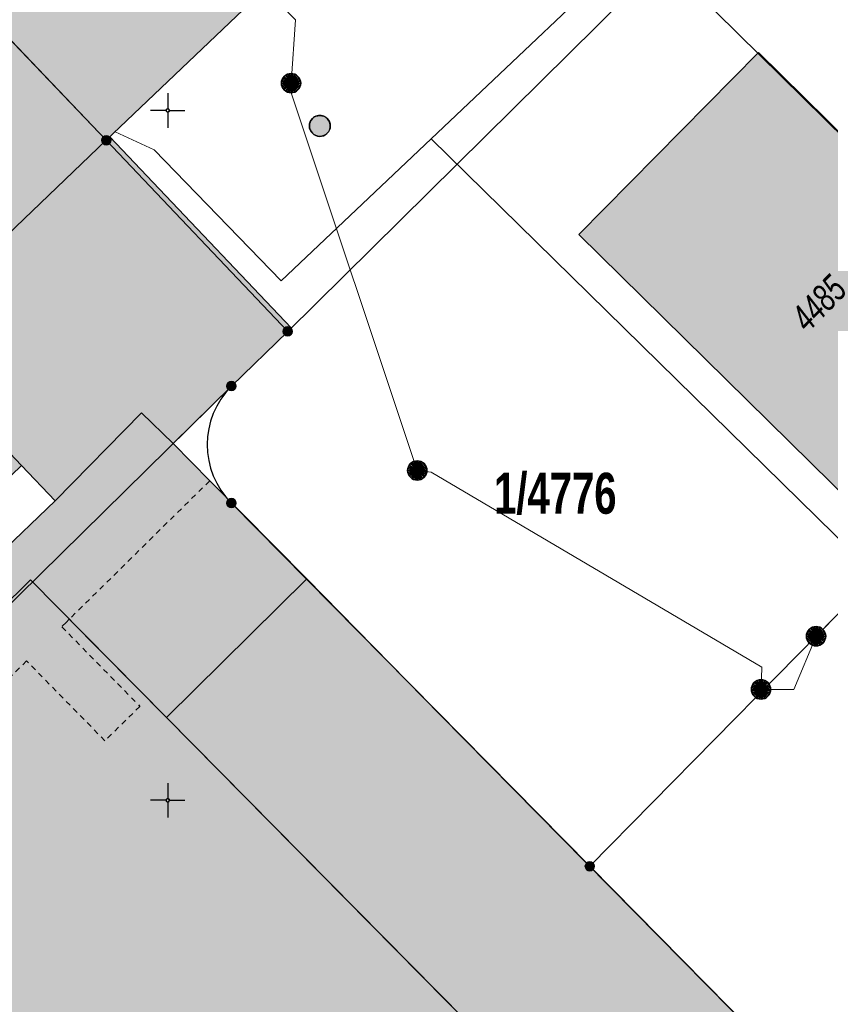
# Model space of a CAD drawing. Header units: metres. Extents: x 2695560 to 2696939, y 1260491 to 1262050.
# Tile 507 of 656: x 2695896 to 2695925, y 1261117 to 1261153. Entities that reach past the tile are written whole.
import ezdxf

# ---------------------------------------------------------------- set-up
doc = ezdxf.new("R2010")
doc.units = ezdxf.units.M
doc.linetypes.add('AUSGEZOGEN', pattern=[0])
doc.linetypes.add('VERDECKT2_S2', pattern=[0.36, 0.2, -0.16])
for name, color, linetype in [('XR$1$AV_Flächen (EO)', 7, 'AUSGEZOGEN'), ('XR$1$AV_Gebäudeflächen (BB)', 7, 'AUSGEZOGEN'), ('XR$1$AV_Gebäudeflächen (EO)', 7, 'AUSGEZOGEN'), ('XR$1$AV_Gebäudeflächen ut.', 7, 'AUSGEZOGEN'), ('XR$1$AV_Grenzpunkte', 7, 'AUSGEZOGEN'), ('XR$1$AV_Grundstück-Nr.', 7, 'AUSGEZOGEN'), ('XR$1$AV_Koordinatennetzpunkte', 7, 'AUSGEZOGEN'), ('XR$1$AV_Linien (BB)', 7, 'AUSGEZOGEN'), ('XR$1$AV_Linien (EO)', 7, 'AUSGEZOGEN'), ('XR$1$AV_Versicherung-Nr.', 7, 'AUSGEZOGEN'), ('XR$1$AW_LK_Schachtdeckel', 24, 'AUSGEZOGEN'), ('XR$1$Liegenschaftsgrenzen', 7, 'AUSGEZOGEN'), ('XR$1$PFAV', 255, 'AUSGEZOGEN'), ('XR$1$PFAW', 255, 'AUSGEZOGEN'), ('XR$1$RP_Abstandslinie', 7, 'AUSGEZOGEN')]:
    doc.layers.add(name, color=color, linetype=linetype)
for name, color, linetype, lineweight in [('XR$2$ABW-Linie-R-genau', 4, 'AUSGEZOGEN', 18), ('XR$2$ABW-Punkt', 6, 'AUSGEZOGEN', 18), ('XR$2$KOM-Linie-U-genau', 91, 'AUSGEZOGEN', 18)]:
    doc.layers.add(name, color=color, linetype=linetype, lineweight=lineweight)
doc.styles.add('ARIAL', font='arial.ttf')

# ---------------------------------------------------------------- blocks, each defined once
blk = doc.blocks.new('COMPLEXOBJECT_715')
at = {"layer": 'XR$1$AV_Linien (BB)', "color": 7, "linetype": 'AUSGEZOGEN', "transparency": 33554687}
blk.add_line((5905.033, 11133.011), (5902.31, 11135.77), dxfattribs=at)
blk.add_lwpolyline([(5902.31, 11140.01), (5904.35, 11141.99), (5897.77, 11148.92)], dxfattribs=at)
blk.add_arc((5904.43, 11137.89), 2.998, 135.0061, 224.9939, dxfattribs=at)
blk = doc.blocks.new('COMPLEXOBJECT_1193')
at = {"layer": 'XR$1$Liegenschaftsgrenzen', "color": 7, "linetype": 'AUSGEZOGEN', "transparency": 33554687}
blk.add_line((5915.3, 11122.61), (5902.31, 11135.77), dxfattribs=at)
blk.add_arc((5904.43, 11137.89), 2.998, 135.0061, 224.9939, dxfattribs=at)
blk = doc.blocks.new('BAV15')
at = {"layer": 'XR$1$PFAV', "transparency": 33554687}
blk.add_hatch(color=7, dxfattribs=at).paths.add_polyline_path([(0.5, 0), (0.49, 0.1), (0.46, 0.2), (0.41, 0.29), (0.34, 0.36), (0.26, 0.42), (0.17, 0.47), (0.08, 0.49), (-0.03, 0.5), (-0.13, 0.48), (-0.22, 0.45), (-0.31, 0.4), (-0.38, 0.33), (-0.44, 0.24), (-0.48, 0.15), (-0.5, 0.05), (-0.5, -0.05), (-0.48, -0.15), (-0.44, -0.24), (-0.38, -0.33), (-0.31, -0.4), (-0.22, -0.45), (-0.13, -0.48), (-0.03, -0.5), (0.08, -0.49), (0.17, -0.47), (0.26, -0.42), (0.34, -0.36), (0.41, -0.29), (0.46, -0.2), (0.49, -0.1)])
at = {"color": 7, "transparency": 33554687}
for start, end in [(90, 270), (270, 90)]:
    blk.add_arc((0, 0), 0.5, start, end, dxfattribs=at)
at = {"layer": 'XR$1$PFAV', "transparency": 33554687}
blk.add_circle((0, 0), 0.5, dxfattribs=at)
blk = doc.blocks.new('BAV2041')
at = {"color": 7, "transparency": 33554687}
for p, q in [((0, 0.5), (0, 0.05)), ((-0.05, 0), (-0.5, 0)), ((0.05, 0), (0.5, 0)), ((0, -0.05), (0, -0.5))]:
    blk.add_line(p, q, dxfattribs=at)
blk.add_circle((0, 0), 0.05, dxfattribs=at)
for start, end in [(90, 270), (270, 90)]:
    blk.add_arc((0, 0), 0.05, start, end, dxfattribs=at)
blk = doc.blocks.new('BAW2088')
at = {"layer": 'XR$1$PFAW', "transparency": 33554687}
blk.add_hatch(color=253, dxfattribs=at).paths.add_polyline_path([(0.51, 0), (0.5, 0.101), (0.47, 0.197), (0.421, 0.286), (0.355, 0.362), (0.275, 0.424), (0.184, 0.469), (0.086, 0.494), (-0.015, 0.499), (-0.115, 0.484), (-0.21, 0.449), (-0.296, 0.395), (-0.369, 0.326), (-0.427, 0.243), (-0.467, 0.15), (-0.487, 0.051), (-0.487, -0.051), (-0.467, -0.15), (-0.427, -0.243), (-0.369, -0.326), (-0.296, -0.395), (-0.21, -0.449), (-0.115, -0.484), (-0.015, -0.499), (0.086, -0.494), (0.184, -0.469), (0.275, -0.424), (0.355, -0.362), (0.421, -0.286), (0.47, -0.197), (0.5, -0.101)])
at = {"transparency": 33554687}
for start, end in [(91.1948, 268.8052), (268.8052, 91.1948)]:
    blk.add_arc((0.01, 0), 0.5, start, end, dxfattribs=at)
at = {"layer": 'XR$1$PFAW', "transparency": 33554687}
blk.add_circle((0.01, 0), 0.5, dxfattribs=at)
blk = doc.blocks.new('ABW-NORMSCHACHT_WEITERE')
at = {"layer": 'XR$2$ABW-Punkt', "linetype": 'AUSGEZOGEN', "lineweight": 25, "transparency": 33554687}
for points in [[(-196, 39, 2500), (0, 0, 2500), (-200, 0, 2500)], [(-196, 39), (0, 0), (-200, 0)], [(-196, 39, 2500), (-196, 39), (-200, 0), (-200, 0, 2500)], [(-200, 0, 2500), (0, 0, 2500), (-196, -39, 2500)], [(-200, 0), (0, 0), (-196, -39)], [(-185, 77, 2500), (0, 0, 2500), (-196, 39, 2500)], [(-185, 77), (0, 0), (-196, 39)], [(-185, 77, 2500), (-185, 77), (-196, 39), (-196, 39, 2500)], [(-196, -39, 2500), (0, 0, 2500), (-185, -77, 2500)], [(-196, -39), (0, 0), (-185, -77)], [(-166, 111, 2500), (0, 0, 2500), (-185, 77, 2500)], [(-166, 111), (0, 0), (-185, 77)], [(-166, 111, 2500), (-166, 111), (-185, 77), (-185, 77, 2500)], [(-185, -77, 2500), (0, 0, 2500), (-166, -111, 2500)], [(-185, -77), (0, 0), (-166, -111)], [(-141, 141, 2500), (0, 0, 2500), (-166, 111, 2500)], [(-141, 141), (0, 0), (-166, 111)], [(-141, 141, 2500), (-141, 141), (-166, 111), (-166, 111, 2500)], [(-166, -111, 2500), (0, 0, 2500), (-141, -141, 2500)], [(-166, -111), (0, 0), (-141, -141)], [(-111, 166, 2500), (0, 0, 2500), (-141, 141, 2500)], [(-111, 166), (0, 0), (-141, 141)], [(-111, 166, 2500), (-111, 166), (-141, 141), (-141, 141, 2500)], [(-141, -141, 2500), (0, 0, 2500), (-111, -166, 2500)], [(-141, -141), (0, 0), (-111, -166)], [(-77, 185, 2500), (0, 0, 2500), (-111, 166, 2500)], [(-77, 185), (0, 0), (-111, 166)], [(-77, 185, 2500), (-77, 185), (-111, 166), (-111, 166, 2500)], [(-111, -166, 2500), (0, 0, 2500), (-77, -185, 2500)], [(-111, -166), (0, 0), (-77, -185)], [(-39, 196, 2500), (0, 0, 2500), (-77, 185, 2500)], [(-39, 196), (0, 0), (-77, 185)], [(-39, 196, 2500), (-39, 196), (-77, 185), (-77, 185, 2500)], [(-77, -185, 2500), (0, 0, 2500), (-39, -196, 2500)], [(-77, -185), (0, 0), (-39, -196)], [(0, 200, 2500), (0, 0, 2500), (-39, 196, 2500)], [(0, 200), (0, 0), (-39, 196)], [(0, 200, 2500), (0, 200), (-39, 196), (-39, 196, 2500)], [(-39, -196, 2500), (0, 0, 2500), (0, -200, 2500)], [(-39, -196), (0, 0), (0, -200)], [(39, 196, 2500), (0, 0, 2500), (0, 200, 2500)], [(39, 196), (0, 0), (0, 200)], [(39, 196, 2500), (39, 196), (0, 200), (0, 200, 2500)], [(77, 185, 2500), (0, 0, 2500), (39, 196, 2500)], [(77, 185), (0, 0), (39, 196)], [(111, 166, 2500), (0, 0, 2500), (77, 185, 2500)], [(111, 166), (0, 0), (77, 185)], [(141, 141, 2500), (0, 0, 2500), (111, 166, 2500)], [(141, 141), (0, 0), (111, 166)], [(166, 111, 2500), (0, 0, 2500), (141, 141, 2500)], [(166, 111), (0, 0), (141, 141)], [(185, 77, 2500), (0, 0, 2500), (166, 111, 2500)], [(185, 77), (0, 0), (166, 111)], [(196, 39, 2500), (0, 0, 2500), (185, 77, 2500)], [(196, 39), (0, 0), (185, 77)], [(200, 0, 2500), (0, 0, 2500), (196, 39, 2500)], [(200, 0), (0, 0), (196, 39)], [(0, -200, 2500), (0, 0, 2500), (39, -196, 2500)], [(39, -196, 2500), (0, 0, 2500), (77, -185, 2500)], [(77, -185, 2500), (0, 0, 2500), (111, -166, 2500)], [(111, -166, 2500), (0, 0, 2500), (141, -141, 2500)], [(141, -141, 2500), (0, 0, 2500), (166, -111, 2500)], [(166, -111, 2500), (0, 0, 2500), (185, -77, 2500)], [(185, -77, 2500), (0, 0, 2500), (196, -39, 2500)], [(196, -39, 2500), (0, 0, 2500), (200, 0, 2500)], [(0, -200), (0, 0), (39, -196)], [(39, -196), (0, 0), (77, -185)], [(77, -185), (0, 0), (111, -166)], [(111, -166), (0, 0), (141, -141)], [(141, -141), (0, 0), (166, -111)], [(166, -111), (0, 0), (185, -77)], [(185, -77), (0, 0), (196, -39)], [(196, -39), (0, 0), (200, 0)], [(77, 185, 2500), (77, 185), (39, 196), (39, 196, 2500)], [(111, 166, 2500), (111, 166), (77, 185), (77, 185, 2500)], [(141, 141, 2500), (141, 141), (111, 166), (111, 166, 2500)], [(166, 111, 2500), (166, 111), (141, 141), (141, 141, 2500)], [(185, 77, 2500), (185, 77), (166, 111), (166, 111, 2500)], [(196, 39, 2500), (196, 39), (185, 77), (185, 77, 2500)], [(200, 0, 2500), (200, 0), (196, 39), (196, 39, 2500)], [(-200, 0, 2500), (-200, 0), (-196, -39), (-196, -39, 2500)], [(-196, -39, 2500), (-196, -39), (-185, -77), (-185, -77, 2500)], [(-185, -77, 2500), (-185, -77), (-166, -111), (-166, -111, 2500)], [(-166, -111, 2500), (-166, -111), (-141, -141), (-141, -141, 2500)], [(-141, -141, 2500), (-141, -141), (-111, -166), (-111, -166, 2500)], [(-111, -166, 2500), (-111, -166), (-77, -185), (-77, -185, 2500)], [(-77, -185, 2500), (-77, -185), (-39, -196), (-39, -196, 2500)], [(-39, -196, 2500), (-39, -196), (0, -200), (0, -200, 2500)], [(0, -200, 2500), (0, -200), (39, -196), (39, -196, 2500)], [(39, -196, 2500), (39, -196), (77, -185), (77, -185, 2500)], [(77, -185, 2500), (77, -185), (111, -166), (111, -166, 2500)], [(111, -166, 2500), (111, -166), (141, -141), (141, -141, 2500)], [(141, -141, 2500), (141, -141), (166, -111), (166, -111, 2500)], [(166, -111, 2500), (166, -111), (185, -77), (185, -77, 2500)], [(185, -77, 2500), (185, -77), (196, -39), (196, -39, 2500)], [(196, -39, 2500), (196, -39), (200, 0), (200, 0, 2500)]]:
    blk.add_3dface(points, dxfattribs=at)
blk = doc.blocks.new('ABW-SCHLAMMSAMMLER_RUND')
at = {"layer": 'XR$2$ABW-Punkt', "linetype": 'AUSGEZOGEN', "lineweight": 13, "transparency": 33554687}
for p, q in [((-70, 75, 2500), (70, 75, 2500)), ((-70, -75, 2500), (70, -75, 2500))]:
    blk.add_line(p, q, dxfattribs=at)
blk.add_polyline3d([(90, 0, 2500), (0, 0, 2500), (-90, 0, 2500)], dxfattribs=at)
at = {"layer": 'XR$2$ABW-Punkt', "linetype": 'AUSGEZOGEN', "lineweight": 25, "transparency": 33554687}
for points in [[(-147, 29, 2500), (0, 0, 2500), (-150, 0, 2500)], [(-147, 29), (0, 0), (-150, 0)], [(-147, 29, 2500), (-147, 29), (-150, 0), (-150, 0, 2500)], [(-150, 0, 2500), (0, 0, 2500), (-147, -29, 2500)], [(-150, 0), (0, 0), (-147, -29)], [(-139, 57, 2500), (0, 0, 2500), (-147, 29, 2500)], [(-139, 57), (0, 0), (-147, 29)], [(-139, 57, 2500), (-139, 57), (-147, 29), (-147, 29, 2500)], [(-147, -29, 2500), (0, 0, 2500), (-139, -57, 2500)], [(-147, -29), (0, 0), (-139, -57)], [(-125, 83, 2500), (0, 0, 2500), (-139, 57, 2500)], [(-125, 83), (0, 0), (-139, 57)], [(-125, 83, 2500), (-125, 83), (-139, 57), (-139, 57, 2500)], [(-139, -57, 2500), (0, 0, 2500), (-125, -83, 2500)], [(-139, -57), (0, 0), (-125, -83)], [(-106, 106, 2500), (0, 0, 2500), (-125, 83, 2500)], [(-106, 106), (0, 0), (-125, 83)], [(-106, 106, 2500), (-106, 106), (-125, 83), (-125, 83, 2500)], [(-125, -83, 2500), (0, 0, 2500), (-106, -106, 2500)], [(-125, -83), (0, 0), (-106, -106)], [(-83, 125, 2500), (0, 0, 2500), (-106, 106, 2500)], [(-83, 125), (0, 0), (-106, 106)], [(-83, 125, 2500), (-83, 125), (-106, 106), (-106, 106, 2500)], [(-106, -106, 2500), (0, 0, 2500), (-83, -125, 2500)], [(-106, -106), (0, 0), (-83, -125)], [(-57, 139, 2500), (0, 0, 2500), (-83, 125, 2500)], [(-57, 139), (0, 0), (-83, 125)], [(-57, 139, 2500), (-57, 139), (-83, 125), (-83, 125, 2500)], [(-83, -125, 2500), (0, 0, 2500), (-57, -139, 2500)], [(-83, -125), (0, 0), (-57, -139)], [(-29, 147, 2500), (0, 0, 2500), (-57, 139, 2500)], [(-29, 147), (0, 0), (-57, 139)], [(-29, 147, 2500), (-29, 147), (-57, 139), (-57, 139, 2500)], [(-57, -139, 2500), (0, 0, 2500), (-29, -147, 2500)], [(-57, -139), (0, 0), (-29, -147)], [(0, 150, 2500), (0, 0, 2500), (-29, 147, 2500)], [(0, 150), (0, 0), (-29, 147)], [(0, 150, 2500), (0, 150), (-29, 147), (-29, 147, 2500)], [(-29, -147, 2500), (0, 0, 2500), (0, -150, 2500)], [(-29, -147), (0, 0), (0, -150)], [(29, 147, 2500), (0, 0, 2500), (0, 150, 2500)], [(29, 147), (0, 0), (0, 150)], [(29, 147, 2500), (29, 147), (0, 150), (0, 150, 2500)], [(57, 139, 2500), (0, 0, 2500), (29, 147, 2500)], [(57, 139), (0, 0), (29, 147)], [(83, 125, 2500), (0, 0, 2500), (57, 139, 2500)], [(83, 125), (0, 0), (57, 139)], [(106, 106, 2500), (0, 0, 2500), (83, 125, 2500)], [(106, 106), (0, 0), (83, 125)], [(125, 83, 2500), (0, 0, 2500), (106, 106, 2500)], [(125, 83), (0, 0), (106, 106)], [(139, 57, 2500), (0, 0, 2500), (125, 83, 2500)], [(139, 57), (0, 0), (125, 83)], [(147, 29, 2500), (0, 0, 2500), (139, 57, 2500)], [(147, 29), (0, 0), (139, 57)], [(150, 0, 2500), (0, 0, 2500), (147, 29, 2500)], [(150, 0), (0, 0), (147, 29)], [(0, -150, 2500), (0, 0, 2500), (29, -147, 2500)], [(29, -147, 2500), (0, 0, 2500), (57, -139, 2500)], [(57, -139, 2500), (0, 0, 2500), (83, -125, 2500)], [(83, -125, 2500), (0, 0, 2500), (106, -106, 2500)], [(106, -106, 2500), (0, 0, 2500), (125, -83, 2500)], [(125, -83, 2500), (0, 0, 2500), (139, -57, 2500)], [(139, -57, 2500), (0, 0, 2500), (147, -29, 2500)], [(147, -29, 2500), (0, 0, 2500), (150, 0, 2500)], [(0, -150), (0, 0), (29, -147)], [(29, -147), (0, 0), (57, -139)], [(57, -139), (0, 0), (83, -125)], [(83, -125), (0, 0), (106, -106)], [(106, -106), (0, 0), (125, -83)], [(125, -83), (0, 0), (139, -57)], [(139, -57), (0, 0), (147, -29)], [(147, -29), (0, 0), (150, 0)], [(57, 139, 2500), (57, 139), (29, 147), (29, 147, 2500)], [(83, 125, 2500), (83, 125), (57, 139), (57, 139, 2500)], [(106, 106, 2500), (106, 106), (83, 125), (83, 125, 2500)], [(125, 83, 2500), (125, 83), (106, 106), (106, 106, 2500)], [(139, 57, 2500), (139, 57), (125, 83), (125, 83, 2500)], [(147, 29, 2500), (147, 29), (139, 57), (139, 57, 2500)], [(150, 0, 2500), (150, 0), (147, 29), (147, 29, 2500)], [(-150, 0, 2500), (-150, 0), (-147, -29), (-147, -29, 2500)], [(-147, -29, 2500), (-147, -29), (-139, -57), (-139, -57, 2500)], [(-139, -57, 2500), (-139, -57), (-125, -83), (-125, -83, 2500)], [(-125, -83, 2500), (-125, -83), (-106, -106), (-106, -106, 2500)], [(-106, -106, 2500), (-106, -106), (-83, -125), (-83, -125, 2500)], [(-83, -125, 2500), (-83, -125), (-57, -139), (-57, -139, 2500)], [(-57, -139, 2500), (-57, -139), (-29, -147), (-29, -147, 2500)], [(-29, -147, 2500), (-29, -147), (0, -150), (0, -150, 2500)], [(0, -150, 2500), (0, -150), (29, -147), (29, -147, 2500)], [(29, -147, 2500), (29, -147), (57, -139), (57, -139, 2500)], [(57, -139, 2500), (57, -139), (83, -125), (83, -125, 2500)], [(83, -125, 2500), (83, -125), (106, -106), (106, -106, 2500)], [(106, -106, 2500), (106, -106), (125, -83), (125, -83, 2500)], [(125, -83, 2500), (125, -83), (139, -57), (139, -57, 2500)], [(139, -57, 2500), (139, -57), (147, -29), (147, -29, 2500)], [(147, -29, 2500), (147, -29), (150, 0), (150, 0, 2500)]]:
    blk.add_3dface(points, dxfattribs=at)
blk = doc.blocks.new('ABW-DECKEL')
at = {"layer": 'XR$2$ABW-Punkt', "linetype": 'AUSGEZOGEN', "lineweight": 25, "transparency": 33554687}
for points in [[(-343, 68, 2500), (0, 0, 2500), (-350, 0, 2500)], [(-343, 68), (0, 0), (-350, 0)], [(-343, 68, 2500), (-343, 68), (-350, 0), (-350, 0, 2500)], [(-350, 0, 2500), (0, 0, 2500), (-343, -68, 2500)], [(-350, 0), (0, 0), (-343, -68)], [(-323, 134, 2500), (0, 0, 2500), (-343, 68, 2500)], [(-323, 134), (0, 0), (-343, 68)], [(-323, 134, 2500), (-323, 134), (-343, 68), (-343, 68, 2500)], [(-343, -68, 2500), (0, 0, 2500), (-323, -134, 2500)], [(-343, -68), (0, 0), (-323, -134)], [(-291, 194, 2500), (0, 0, 2500), (-323, 134, 2500)], [(-291, 194), (0, 0), (-323, 134)], [(-291, 194, 2500), (-291, 194), (-323, 134), (-323, 134, 2500)], [(-323, -134, 2500), (0, 0, 2500), (-291, -194, 2500)], [(-323, -134), (0, 0), (-291, -194)], [(-247, 247, 2500), (0, 0, 2500), (-291, 194, 2500)], [(-247, 247), (0, 0), (-291, 194)], [(-247, 247, 2500), (-247, 247), (-291, 194), (-291, 194, 2500)], [(-291, -194, 2500), (0, 0, 2500), (-247, -247, 2500)], [(-291, -194), (0, 0), (-247, -247)], [(-194, 291, 2500), (0, 0, 2500), (-247, 247, 2500)], [(-194, 291), (0, 0), (-247, 247)], [(-194, 291, 2500), (-194, 291), (-247, 247), (-247, 247, 2500)], [(-247, -247, 2500), (0, 0, 2500), (-194, -291, 2500)], [(-247, -247), (0, 0), (-194, -291)], [(-134, 323, 2500), (0, 0, 2500), (-194, 291, 2500)], [(-134, 323), (0, 0), (-194, 291)], [(-134, 323, 2500), (-134, 323), (-194, 291), (-194, 291, 2500)], [(-194, -291, 2500), (0, 0, 2500), (-134, -323, 2500)], [(-194, -291), (0, 0), (-134, -323)], [(-68, 343, 2500), (0, 0, 2500), (-134, 323, 2500)], [(-68, 343), (0, 0), (-134, 323)], [(-68, 343, 2500), (-68, 343), (-134, 323), (-134, 323, 2500)], [(-134, -323, 2500), (0, 0, 2500), (-68, -343, 2500)], [(-134, -323), (0, 0), (-68, -343)], [(0, 350, 2500), (0, 0, 2500), (-68, 343, 2500)], [(0, 350), (0, 0), (-68, 343)], [(0, 350, 2500), (0, 350), (-68, 343), (-68, 343, 2500)], [(-68, -343, 2500), (0, 0, 2500), (0, -350, 2500)], [(-68, -343), (0, 0), (0, -350)], [(68, 343, 2500), (0, 0, 2500), (0, 350, 2500)], [(68, 343), (0, 0), (0, 350)], [(68, 343, 2500), (68, 343), (0, 350), (0, 350, 2500)], [(134, 323, 2500), (0, 0, 2500), (68, 343, 2500)], [(134, 323), (0, 0), (68, 343)], [(194, 291, 2500), (0, 0, 2500), (134, 323, 2500)], [(194, 291), (0, 0), (134, 323)], [(247, 247, 2500), (0, 0, 2500), (194, 291, 2500)], [(247, 247), (0, 0), (194, 291)], [(291, 194, 2500), (0, 0, 2500), (247, 247, 2500)], [(291, 194), (0, 0), (247, 247)], [(323, 134, 2500), (0, 0, 2500), (291, 194, 2500)], [(323, 134), (0, 0), (291, 194)], [(343, 68, 2500), (0, 0, 2500), (323, 134, 2500)], [(343, 68), (0, 0), (323, 134)], [(350, 0, 2500), (0, 0, 2500), (343, 68, 2500)], [(350, 0), (0, 0), (343, 68)], [(0, -350, 2500), (0, 0, 2500), (68, -343, 2500)], [(68, -343, 2500), (0, 0, 2500), (134, -323, 2500)], [(134, -323, 2500), (0, 0, 2500), (194, -291, 2500)], [(194, -291, 2500), (0, 0, 2500), (247, -247, 2500)], [(247, -247, 2500), (0, 0, 2500), (291, -194, 2500)], [(291, -194, 2500), (0, 0, 2500), (323, -134, 2500)], [(323, -134, 2500), (0, 0, 2500), (343, -68, 2500)], [(343, -68, 2500), (0, 0, 2500), (350, 0, 2500)], [(0, -350), (0, 0), (68, -343)], [(68, -343), (0, 0), (134, -323)], [(134, -323), (0, 0), (194, -291)], [(194, -291), (0, 0), (247, -247)], [(247, -247), (0, 0), (291, -194)], [(291, -194), (0, 0), (323, -134)], [(323, -134), (0, 0), (343, -68)], [(343, -68), (0, 0), (350, 0)], [(134, 323, 2500), (134, 323), (68, 343), (68, 343, 2500)], [(194, 291, 2500), (194, 291), (134, 323), (134, 323, 2500)], [(247, 247, 2500), (247, 247), (194, 291), (194, 291, 2500)], [(291, 194, 2500), (291, 194), (247, 247), (247, 247, 2500)], [(323, 134, 2500), (323, 134), (291, 194), (291, 194, 2500)], [(343, 68, 2500), (343, 68), (323, 134), (323, 134, 2500)], [(350, 0, 2500), (350, 0), (343, 68), (343, 68, 2500)], [(-350, 0, 2500), (-350, 0), (-343, -68), (-343, -68, 2500)], [(-343, -68, 2500), (-343, -68), (-323, -134), (-323, -134, 2500)], [(-323, -134, 2500), (-323, -134), (-291, -194), (-291, -194, 2500)], [(-291, -194, 2500), (-291, -194), (-247, -247), (-247, -247, 2500)], [(-247, -247, 2500), (-247, -247), (-194, -291), (-194, -291, 2500)], [(-194, -291, 2500), (-194, -291), (-134, -323), (-134, -323, 2500)], [(-134, -323, 2500), (-134, -323), (-68, -343), (-68, -343, 2500)], [(-68, -343, 2500), (-68, -343), (0, -350), (0, -350, 2500)], [(0, -350, 2500), (0, -350), (68, -343), (68, -343, 2500)], [(68, -343, 2500), (68, -343), (134, -323), (134, -323, 2500)], [(134, -323, 2500), (134, -323), (194, -291), (194, -291, 2500)], [(194, -291, 2500), (194, -291), (247, -247), (247, -247, 2500)], [(247, -247, 2500), (247, -247), (291, -194), (291, -194, 2500)], [(291, -194, 2500), (291, -194), (323, -134), (323, -134, 2500)], [(323, -134, 2500), (323, -134), (343, -68), (343, -68, 2500)], [(343, -68, 2500), (343, -68), (350, 0), (350, 0, 2500)]]:
    blk.add_3dface(points, dxfattribs=at)
blk = doc.blocks.new('ABW-VERSICKERUNGSANLAGE')
at = {"layer": 'XR$2$ABW-Punkt', "linetype": 'AUSGEZOGEN', "transparency": 33554687}
blk.add_hatch(color=4, dxfattribs=at).paths.add_polyline_path([(0, -283), (283, 0), (-283, 0)])
at = {"layer": 'XR$2$ABW-Punkt', "color": 4, "linetype": 'AUSGEZOGEN', "lineweight": 25, "transparency": 33554687}
blk.add_polyline3d([(283, 0, 2500), (0, 283, 2500), (-283, 0, 2500)], dxfattribs=at)
at = {"layer": 'XR$2$ABW-Punkt', "color": 4, "linetype": 'AUSGEZOGEN', "lineweight": 13, "transparency": 33554687}
blk.add_3dface([(-283, 0, 2500), (0, 0, 2500), (283, 0, 2500), (0, -283, 2500)], dxfattribs=at)

msp = doc.modelspace()

# ---------------------------------------------------------------- hatches: boundary and pattern name
at = {"layer": 'XR$1$AV_Gebäudeflächen (BB)', "true_color": 0xd2d2d2, "transparency": 33554687}
for points in [[(2695891.76, 1261156.04), (2695898.74, 1261148.73), (2695912.161, 1261161.515), (2695905.167, 1261168.83)], [(2695898.74, 1261148.73), (2695891.76, 1261156.04), (2695878.371, 1261143.22), (2695878.576, 1261143.007), (2695875.837, 1261140.373), (2695882.233, 1261133.65), (2695873.316, 1261125.135), (2695876.905, 1261121.514), (2695881.16, 1261125.577), (2695882.281, 1261126.648), (2695884.785, 1261124.026), (2695890.427, 1261129.48), (2695889.224, 1261130.739), (2695895.665, 1261136.946), (2695891.276, 1261141.584)], [(2695915.878, 1261145.309), (2695927.517, 1261133.847), (2695934.021, 1261140.442), (2695922.382, 1261151.913)], [(2695913.563, 1261096.968), (2695920.674, 1261104.012), (2695922.576, 1261105.896), (2695900.923, 1261127.81), (2695895.994, 1261132.798), (2695886.981, 1261123.902), (2695888.374, 1261122.492), (2695891.061, 1261119.783), (2695892.427, 1261121.132), (2695894.3, 1261119.235), (2695892.934, 1261117.886), (2695897.531, 1261113.21), (2695898.854, 1261114.522), (2695900.822, 1261112.538), (2695899.499, 1261111.226), (2695904.181, 1261106.454), (2695905.562, 1261107.808), (2695907.444, 1261105.891), (2695906.07, 1261104.543), (2695908.815, 1261101.757), (2695910.196, 1261103.128), (2695912.103, 1261101.208), (2695910.722, 1261099.837)]]:
    msp.add_hatch(color=254, dxfattribs=at).paths.add_polyline_path(points)
at = {"layer": 'XR$1$AV_Gebäudeflächen (EO)', "true_color": 0xebebeb, "transparency": 33554687}
msp.add_hatch(color=7, dxfattribs=at).paths.add_polyline_path([(2695902.491, 1261136.388), (2695897.403, 1261131.372), (2695900.923, 1261127.81), (2695906.013, 1261132.83)])
at = {"layer": 'XR$1$AV_Gebäudeflächen ut.', "true_color": 0xf5f5f5, "transparency": 33554687}
for points in [[(2695901.163, 1261137.738), (2695903.28, 1261139.82), (2695905.32, 1261141.8), (2695905.45, 1261141.929), (2695900.216, 1261147.441), (2695898.872, 1261148.856), (2695898.74, 1261148.73), (2695891.276, 1261141.584), (2695895.665, 1261136.946), (2695896.884, 1261135.658), (2695900.023, 1261138.852)], [(2695920.674, 1261104.012), (2695921.253, 1261103.412), (2695923.977, 1261100.589), (2695924.363, 1261100.189), (2695928.364, 1261104.157), (2695928.401, 1261110.115), (2695910.863, 1261127.899), (2695906.013, 1261132.83), (2695902.491, 1261136.388), (2695901.163, 1261137.738), (2695900.023, 1261138.852), (2695896.884, 1261135.658), (2695890.427, 1261129.48), (2695884.785, 1261124.026), (2695882.281, 1261126.648), (2695878.715, 1261123.242), (2695879.128, 1261122.823), (2695879.651, 1261122.293), (2695888.429, 1261113.373), (2695889.912, 1261111.872), (2695895.271, 1261106.429), (2695895.888, 1261105.802), (2695897.102, 1261104.565), (2695897.815, 1261103.843), (2695900.651, 1261100.989), (2695902.133, 1261099.484), (2695907.093, 1261094.494), (2695908.572, 1261092.969), (2695908.875, 1261092.681), (2695909, 1261092.552), (2695913.563, 1261096.968), (2695913.438, 1261097.097), (2695910.722, 1261099.837), (2695912.103, 1261101.208), (2695910.196, 1261103.128), (2695908.815, 1261101.757), (2695906.07, 1261104.543), (2695907.444, 1261105.891), (2695905.562, 1261107.808), (2695904.181, 1261106.454), (2695899.499, 1261111.226), (2695900.822, 1261112.538), (2695898.854, 1261114.522), (2695897.531, 1261113.21), (2695892.934, 1261117.886), (2695894.3, 1261119.235), (2695892.427, 1261121.132), (2695891.061, 1261119.783), (2695886.981, 1261123.902), (2695895.994, 1261132.798), (2695922.576, 1261105.896)]]:
    msp.add_hatch(color=7, dxfattribs=at).paths.add_polyline_path(points)

# ---------------------------------------------------------------- linework, layer by layer
at = {"layer": 'XR$1$AV_Flächen (EO)', "color": 7, "linetype": 'AUSGEZOGEN', "transparency": 33554687}
for p, q in [((2695902.491, 1261136.388), (2695901.163, 1261137.738)), ((2695906.013, 1261132.83), (2695902.491, 1261136.388)), ((2695896.884, 1261135.658), (2695890.427, 1261129.48))]:
    msp.add_line(p, q, dxfattribs=at)
at = {"layer": 'XR$1$AV_Flächen (EO)', "color": 7, "linetype": 'VERDECKT2_S2', "transparency": 33554687}
msp.add_line((2695902.491, 1261136.388), (2695897.403, 1261131.372), dxfattribs=at)
at = {"layer": 'XR$1$AV_Flächen (EO)', "color": 7, "linetype": 'AUSGEZOGEN', "transparency": 33554687}
for points in [[(2695898.872, 1261148.856), (2695898.74, 1261148.73), (2695891.276, 1261141.584), (2695895.665, 1261136.946)], [(2695901.163, 1261137.738), (2695903.28, 1261139.82), (2695905.32, 1261141.8), (2695905.45, 1261141.929), (2695900.216, 1261147.441), (2695898.872, 1261148.856)], [(2695895.665, 1261136.946), (2695896.884, 1261135.658), (2695900.023, 1261138.852), (2695901.163, 1261137.738)], [(2695897.403, 1261131.372), (2695900.923, 1261127.81), (2695906.013, 1261132.83), (2695902.491, 1261136.388)], [(2695908.875, 1261092.681), (2695909, 1261092.552), (2695913.563, 1261096.968), (2695913.438, 1261097.097), (2695910.722, 1261099.837), (2695912.103, 1261101.208), (2695910.196, 1261103.128), (2695908.815, 1261101.757), (2695906.07, 1261104.543), (2695907.444, 1261105.891), (2695905.562, 1261107.808), (2695904.181, 1261106.454), (2695899.499, 1261111.226), (2695900.822, 1261112.538), (2695898.854, 1261114.522), (2695897.531, 1261113.21), (2695892.934, 1261117.886), (2695894.3, 1261119.235), (2695892.427, 1261121.132), (2695891.061, 1261119.783), (2695886.981, 1261123.902), (2695895.994, 1261132.798), (2695922.576, 1261105.896), (2695920.674, 1261104.012)], [(2695924.363, 1261100.189), (2695928.364, 1261104.157), (2695928.401, 1261110.115), (2695910.863, 1261127.899), (2695906.013, 1261132.83)]]:
    msp.add_lwpolyline(points, dxfattribs=at)
at = {"layer": 'XR$1$AV_Linien (BB)', "color": 7, "linetype": 'AUSGEZOGEN', "transparency": 33554687}
for p, q in [((2695891.76, 1261156.04), (2695898.74, 1261148.73)), ((2695927.517, 1261133.847), (2695915.878, 1261145.309)), ((2695900.923, 1261127.81), (2695895.994, 1261132.798)), ((2695906.003, 1261132.821), (2695900.923, 1261127.81)), ((2695922.576, 1261105.896), (2695900.923, 1261127.81))]:
    msp.add_line(p, q, dxfattribs=at)
for points in [[(2695905.167, 1261168.83), (2695912.161, 1261161.515), (2695898.74, 1261148.73)], [(2695915.878, 1261145.309), (2695922.382, 1261151.913), (2695934.021, 1261140.442)], [(2695898.74, 1261148.73), (2695891.276, 1261141.584), (2695895.665, 1261136.946), (2695889.224, 1261130.739), (2695890.427, 1261129.48), (2695884.785, 1261124.026), (2695882.281, 1261126.648), (2695881.16, 1261125.577), (2695876.905, 1261121.514)], [(2695895.994, 1261132.798), (2695886.981, 1261123.902), (2695888.374, 1261122.492)], [(2695924.363, 1261100.189), (2695931.38, 1261107.11), (2695916.27, 1261122.42), (2695906.003, 1261132.821)]]:
    msp.add_lwpolyline(points, dxfattribs=at)
at = {"layer": 'XR$1$AV_Linien (EO)', "color": 7, "linetype": 'VERDECKT2_S2', "transparency": 33554687}
msp.add_lwpolyline([(2695897.403, 1261131.372), (2695897.289, 1261131.257), (2695897.131, 1261131.097), (2695899.962, 1261128.213), (2695898.693, 1261126.967), (2695895.855, 1261129.858), (2695888.374, 1261122.492)], dxfattribs=at)
at = {"layer": 'XR$1$Liegenschaftsgrenzen', "color": 7, "linetype": 'AUSGEZOGEN', "transparency": 33554687}
for p, q in [((2695922.09, 1261158.38), (2695905.32, 1261141.8)), ((2695903.28, 1261139.82), (2695905.32, 1261141.8)), ((2695880.73, 1261117.64), (2695903.28, 1261139.82)), ((2695931.38, 1261107.11), (2695916.27, 1261122.42))]:
    msp.add_line(p, q, dxfattribs=at)
for points in [[(2695905.32, 1261141.8), (2695898.74, 1261148.73), (2695891.76, 1261156.04)], [(2695937.09, 1261143.57), (2695933.96, 1261140.38), (2695927.57, 1261133.9), (2695916.27, 1261122.42)]]:
    msp.add_lwpolyline(points, dxfattribs=at)
at = {"layer": 'XR$1$RP_Abstandslinie', "color": 7, "linetype": 'AUSGEZOGEN', "transparency": 33554687}
msp.add_lwpolyline([(2696023.31, 1261052.48), (2695984.53, 1261090.67), (2695946.06, 1261128.56), (2695905.1, 1261168.89)], dxfattribs=at)
at = {"layer": 'XR$2$ABW-Linie-R-genau', "linetype": 'AUSGEZOGEN', "transparency": 33554687}
for points in [[(2695904.503, 1261154.232), (2695905.6, 1261153.087), (2695905.441, 1261150.798)], [(2695905.479, 1261150.798), (2695905.445, 1261150.449), (2695910.016, 1261136.762)], [(2695922.476, 1261128.827), (2695922.502, 1261129.637), (2695910.517, 1261136.697), (2695910.016, 1261136.762)], [(2695927.786, 1261133.579), (2695927.594, 1261133.422), (2695927.11, 1261133.434), (2695924.472, 1261130.756)], [(2695924.472, 1261130.756), (2695923.667, 1261128.819), (2695922.476, 1261128.827)]]:
    msp.add_lwpolyline(points, dxfattribs=at)
at = {"layer": 'XR$2$KOM-Linie-U-genau', "linetype": 'AUSGEZOGEN', "transparency": 33554687}
msp.add_line((2695941.603, 1261118.29), (2695910.522, 1261148.775), dxfattribs=at)
for points in [[(2695910.522, 1261148.775), (2695918.866, 1261156.698), (2695913.077, 1261162.553), (2695907.639, 1261168.688), (2695914.393, 1261175.33), (2695896.164, 1261192.992)], [(2695910.522, 1261148.775), (2695905.08, 1261143.635), (2695900.479, 1261148.383), (2695899.061, 1261149.035)]]:
    msp.add_lwpolyline(points, dxfattribs=at)

# ---------------------------------------------------------------- block references
at = {"layer": 'XR$1$AV_Grenzpunkte', "color": 7, "linetype": 'AUSGEZOGEN', "lineweight": -3, "transparency": 33554687, "xscale": 0.3249999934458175, "yscale": 0.3249999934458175}
for p in [(2695898.74, 1261148.73), (2695905.32, 1261141.8), (2695903.28, 1261139.82), (2695903.28, 1261135.58), (2695916.27, 1261122.42)]:
    msp.add_blockref('BAV15', p, dxfattribs=at)
at = {"layer": 'XR$1$AV_Koordinatennetzpunkte', "color": 7, "linetype": 'AUSGEZOGEN', "lineweight": -3, "transparency": 33554687, "xscale": 1.25, "yscale": 1.25}
for p in [(2695900.97, 1261149.81), (2695900.97, 1261124.81)]:
    msp.add_blockref('BAV2041', p, dxfattribs=at)
at = {"layer": 'XR$1$AV_Linien (BB)', "color": 7, "linetype": 'AUSGEZOGEN', "lineweight": -3, "transparency": 33554687}
msp.add_blockref('COMPLEXOBJECT_715', (2690000.97, 1249999.81), dxfattribs=at)
at = {"layer": 'XR$1$AW_LK_Schachtdeckel', "color": 24, "linetype": 'AUSGEZOGEN', "lineweight": -3, "transparency": 33554687, "xscale": 0.7578193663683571, "yscale": 0.7578193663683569, "rotation": 44.27877089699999}
msp.add_blockref('BAW2088', (2695906.478, 1261149.243), dxfattribs=at)
at = {"layer": 'XR$1$Liegenschaftsgrenzen', "color": 7, "linetype": 'AUSGEZOGEN', "lineweight": -3, "transparency": 33554687}
msp.add_blockref('COMPLEXOBJECT_1193', (2690000.97, 1249999.81), dxfattribs=at)
at = {"layer": 'XR$2$ABW-Punkt', "color": 6, "linetype": 'AUSGEZOGEN', "lineweight": 18, "transparency": 33554687, "xscale": 0.001, "yscale": 0.001, "zscale": 0.001, "rotation": 360}
for name, p in [('ABW-DECKEL', (2695905.441, 1261150.798)), ('ABW-SCHLAMMSAMMLER_RUND', (2695905.441, 1261150.798)), ('ABW-DECKEL', (2695910.016, 1261136.762)), ('ABW-VERSICKERUNGSANLAGE', (2695910.016, 1261136.762)), ('ABW-DECKEL', (2695924.472, 1261130.756)), ('ABW-SCHLAMMSAMMLER_RUND', (2695924.472, 1261130.756)), ('ABW-DECKEL', (2695922.476, 1261128.827)), ('ABW-NORMSCHACHT_WEITERE', (2695922.476, 1261128.827))]:
    msp.add_blockref(name, p, dxfattribs=at)

# ---------------------------------------------------------------- texts
at = {"layer": 'XR$1$AV_Grundstück-Nr.', "color": 7, "transparency": 33554687, "insert": (2695915.019, 1261135.914), "char_height": 1.48491, "width": 4.98214, "attachment_point": 5, "style": 'ARIAL'}
msp.add_mtext('\\A1;{\\fArial|i0|b1;\\H1.484908;\\W0.700000;\\C7;1/4776}\\P', dxfattribs=at)
at = {"layer": 'XR$1$AV_Versicherung-Nr.', "color": 7, "transparency": 33554687, "insert": (2695924.569, 1261142.821), "char_height": 0.96842, "width": 2.46457, "attachment_point": 5, "rotation": 45.3996, "style": 'ARIAL'}
msp.add_mtext('\\A1;{\\fArial|i1|b0;\\H0.968418;\\W0.700000;\\C7;4485}\\P', dxfattribs=at)

doc.saveas('drawing.dxf')
